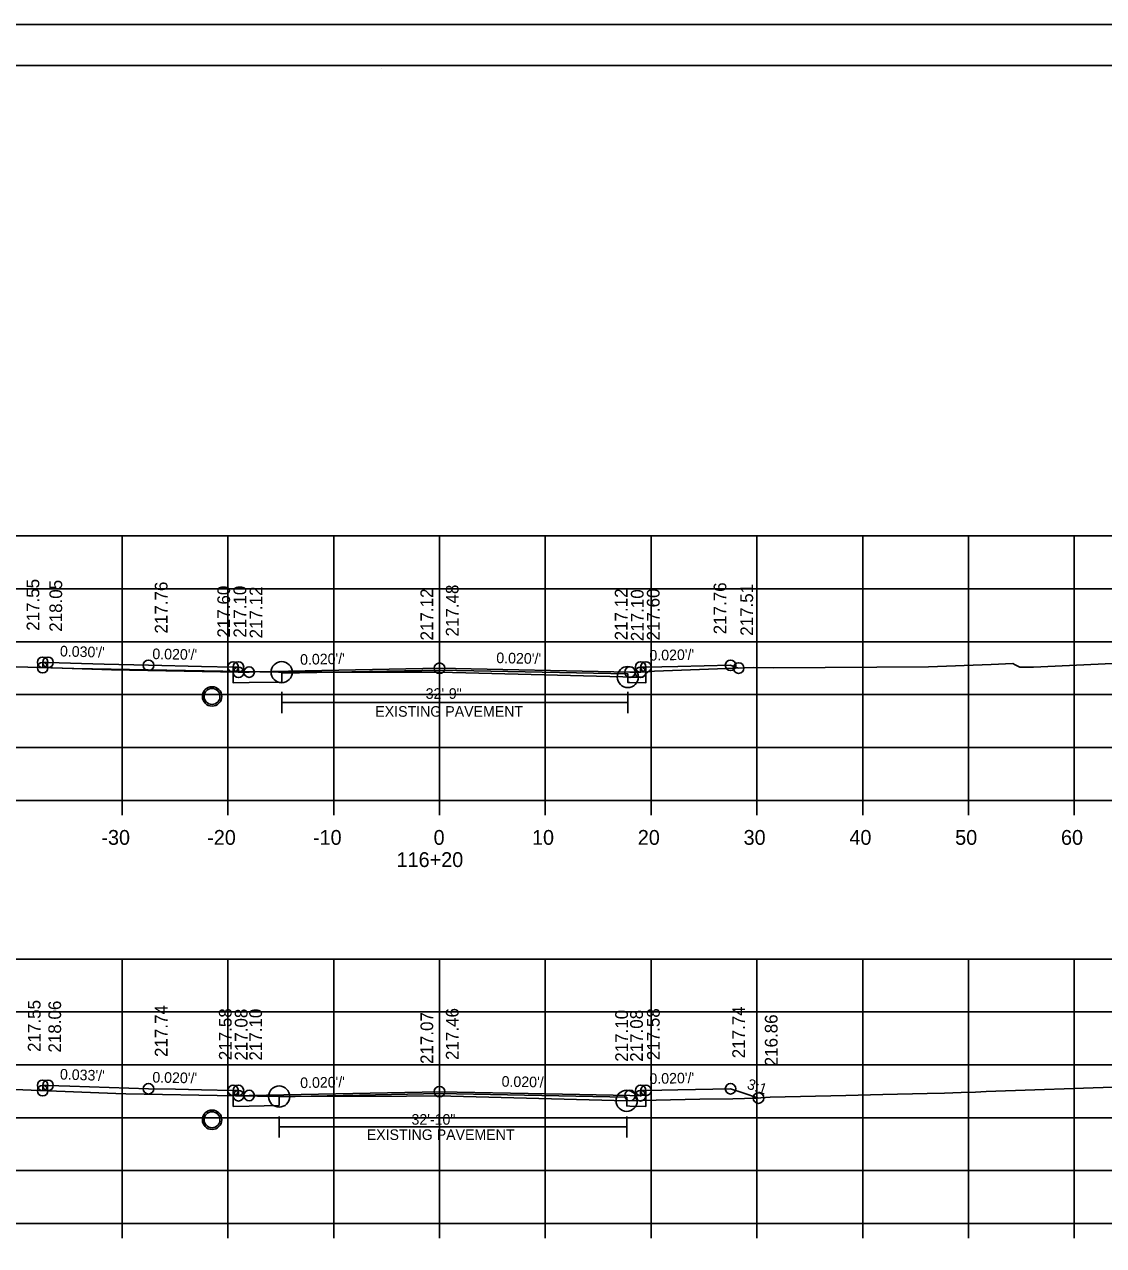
# Model space of a CAD drawing. Extents: x 1368968 to 1369915, y 377395 to 380381.
# Drawn here: x 1369712.5 to 1369814.5, y 378986 to 379101.4 of the extents above; entities that cross this region are included whole.
import ezdxf

# ---------------------------------------------------------------- set-up
doc = ezdxf.new("R2010")
doc.units = 0
for name, color, linetype in [('Default', 7, 'Continuous'), ('S_BORDER_NO_PLOT', 7, 'Continuous'), ('S_BREAKLINE_ANNOT', 7, 'Continuous'), ('S_BRIDGE', 7, 'Continuous'), ('S_BRIDGE_ANNOT', 7, 'Continuous'), ('S_CROSS_DRAIN', 7, 'Continuous'), ('S_CTL_TABLE', 7, 'Continuous'), ('S_CURB_ANNOT', 7, 'Continuous'), ('S_DITCHLINE_ANNOT', 7, 'Continuous'), ('S_DROP_INLET', 7, 'Continuous'), ('S_EXIST_ROW_ANNOT', 7, 'Continuous'), ('S_EXISTING_ALIGNMENT_ANNOT', 7, 'Continuous'), ('S_FENCE', 7, 'Continuous')]:
    doc.layers.add(name, color=color, linetype=linetype)

msp = doc.modelspace()

# ---------------------------------------------------------------- linework, layer by layer
at = {"layer": 'Default'}
for p, q in [((1369736.86, 379040.06), (1369736.86, 379039.23)), ((1369736.62, 379000.03), (1369736.62, 378999.2))]:
    msp.add_line(p, q, dxfattribs=at)
at = {"layer": 'S_BORDER_NO_PLOT'}
for points in [[(1369732.27, 379040.65), (1369732.28, 379039.14), (1369733.78, 379039.17), (1369736.86, 379039.23), (1369736.86, 379040.06), (1369751.78, 379040.36), (1369769.58, 379040), (1369769.58, 379039.17), (1369769.78, 379039.17), (1369771.28, 379039.14), (1369771.29, 379040.65)], [(1369732.27, 379000.62), (1369732.28, 378999.11), (1369733.78, 378999.14), (1369736.62, 378999.2), (1369736.62, 379000.03), (1369751.78, 379000.33), (1369769.47, 378999.98), (1369769.47, 378999.15), (1369769.78, 378999.14), (1369771.28, 378999.11), (1369771.29, 379000.62)]]:
    msp.add_lwpolyline(points, dxfattribs=at)
at = {"layer": 'S_BREAKLINE_ANNOT'}
for p, q in [((1369611.78, 379028.04), (1369891.78, 379028.04)), ((1369721.78, 379026.64), (1369721.78, 379028.04)), ((1369731.78, 379026.64), (1369731.78, 379028.04)), ((1369741.78, 379026.64), (1369741.78, 379028.04)), ((1369751.78, 379026.64), (1369751.78, 379028.04)), ((1369761.78, 379026.64), (1369761.78, 379028.04)), ((1369771.78, 379026.64), (1369771.78, 379028.04)), ((1369781.78, 379026.64), (1369781.78, 379028.04)), ((1369791.78, 379026.64), (1369791.78, 379028.04)), ((1369801.78, 379026.64), (1369801.78, 379028.04)), ((1369811.78, 379026.64), (1369811.78, 379028.04)), ((1369611.78, 378988.04), (1369891.78, 378988.04)), ((1369721.78, 378986.64), (1369721.78, 378988.04)), ((1369731.78, 378986.64), (1369731.78, 378988.04)), ((1369741.78, 378986.64), (1369741.78, 378988.04)), ((1369751.78, 378986.64), (1369751.78, 378988.04)), ((1369761.78, 378986.64), (1369761.78, 378988.04)), ((1369771.78, 378986.64), (1369771.78, 378988.04)), ((1369781.78, 378986.64), (1369781.78, 378988.04)), ((1369791.78, 378986.64), (1369791.78, 378988.04)), ((1369801.78, 378986.64), (1369801.78, 378988.04)), ((1369811.78, 378986.64), (1369811.78, 378988.04))]:
    msp.add_line(p, q, dxfattribs=at)
at = {"layer": 'S_BRIDGE_ANNOT'}
for p, q in [((1369593.78, 379097.5), (1369909.96, 379097.5)), ((1369746.3, 379097.24), (1369746.3, 379097.24)), ((1369746.3, 379097.24), (1369746.3, 379097.24))]:
    msp.add_line(p, q, dxfattribs=at)
at = {"layer": 'S_CROSS_DRAIN'}
for p, q in [((1369736.86, 379037.29), (1369763.17, 379037.29)), ((1369736.86, 379037.29), (1369769.58, 379037.29)), ((1369736.62, 378997.17), (1369762.94, 378997.17)), ((1369736.62, 378997.17), (1369769.47, 378997.17))]:
    msp.add_line(p, q, dxfattribs=at)
msp.add_lwpolyline([(1369732.78, 379040.15), (1369720.78, 379040.39), (1369714.27, 379040.59)], dxfattribs=at)
at = {"layer": 'S_CTL_TABLE'}
for points in [[(1369711.77, 379040.66), (1369717.2, 379040.51), (1369736.55, 379040.17), (1369736.86, 379040.16), (1369736.92, 379040.16), (1369751.78, 379040.16), (1369769.12, 379039.72), (1369769.58, 379039.7), (1369769.61, 379039.7), (1369770.94, 379039.7), (1369771.49, 379040.19), (1369771.5, 379040.2), (1369772.11, 379040.25), (1369781.47, 379040.61), (1369783.34, 379040.57), (1369797.99, 379040.66), (1369803.93, 379040.89), (1369805.97, 379040.99), (1369806.2, 379040.86), (1369806.62, 379040.62), (1369807.08, 379040.62), (1369807.92, 379040.63), (1369815.4, 379040.97)], [(1369709.14, 379000.79), (1369721.19, 379000.34), (1369722.12, 379000.3), (1369722.14, 379000.3), (1369732.5, 379000.12), (1369736.62, 379000.04), (1369748.67, 379000.09), (1369751.66, 379000.12), (1369755.23, 379000.02), (1369769.47, 378999.64), (1369776.37, 378999.78), (1369779.5, 378999.84), (1369781.7, 378999.88), (1369783.03, 378999.98), (1369790.2, 379000.15), (1369793.68, 379000.23), (1369797.86, 379000.32), (1369799.5, 379000.37), (1369801.09, 379000.42), (1369802.43, 379000.47), (1369803.44, 379000.52), (1369816.33, 379000.95)]]:
    msp.add_lwpolyline(points, dxfattribs=at)
at = {"layer": 'S_CURB_ANNOT'}
for points in [[(1369714.27, 379040.59), (1369714.27, 379041.09), (1369714.77, 379041.09), (1369720.09, 379040.93), (1369724.27, 379040.81), (1369729.27, 379040.71), (1369732.27, 379040.65), (1369732.64, 379040.65), (1369732.77, 379040.65), (1369732.78, 379040.15), (1369733.78, 379040.17), (1369734.31, 379040.18), (1369751.78, 379040.53), (1369769.78, 379040.17), (1369770.78, 379040.15), (1369770.78, 379040.4), (1369770.79, 379040.65), (1369771.21, 379040.65), (1369771.29, 379040.65), (1369774.29, 379040.71), (1369779.29, 379040.81), (1369779.51, 379040.73), (1369780.05, 379040.55)], [(1369714.27, 379000.6), (1369714.27, 379001.1), (1369714.77, 379001.1), (1369716.84, 379001.03), (1369724.27, 379000.78), (1369726.83, 379000.73), (1369729.27, 379000.68), (1369732.27, 379000.62), (1369732.68, 379000.62), (1369732.77, 379000.62), (1369732.78, 379000.12), (1369733.78, 379000.14), (1369751.78, 379000.5), (1369761.83, 379000.3), (1369769.78, 379000.14), (1369770.78, 379000.12), (1369770.79, 379000.62), (1369771.01, 379000.62), (1369771.29, 379000.62), (1369774.29, 379000.68), (1369779.29, 379000.78), (1369780.45, 379000.39), (1369781.93, 378999.9)]]:
    msp.add_lwpolyline(points, dxfattribs=at)
at = {"layer": 'S_DITCHLINE_ANNOT'}
for p, q in [((1369611.78, 379053.04), (1369891.78, 379053.04)), ((1369721.78, 379028.04), (1369721.78, 379053.04)), ((1369731.78, 379028.04), (1369731.78, 379053.04)), ((1369741.78, 379028.04), (1369741.78, 379053.04)), ((1369751.78, 379028.04), (1369751.78, 379053.04)), ((1369761.78, 379028.04), (1369761.78, 379053.04)), ((1369771.78, 379028.04), (1369771.78, 379053.04)), ((1369781.78, 379028.04), (1369781.78, 379053.04)), ((1369791.78, 379028.04), (1369791.78, 379053.04)), ((1369801.78, 379028.04), (1369801.78, 379053.04)), ((1369811.78, 379028.04), (1369811.78, 379053.04)), ((1369611.78, 379048.04), (1369891.78, 379048.04)), ((1369611.78, 379043.04), (1369891.78, 379043.04)), ((1369611.78, 379038.04), (1369891.78, 379038.04)), ((1369611.78, 379033.04), (1369891.78, 379033.04)), ((1369611.78, 379028.04), (1369891.78, 379028.04)), ((1369611.78, 379013.04), (1369891.78, 379013.04)), ((1369721.78, 378988.04), (1369721.78, 379013.04)), ((1369731.78, 378988.04), (1369731.78, 379013.04)), ((1369741.78, 378988.04), (1369741.78, 379013.04)), ((1369751.78, 378988.04), (1369751.78, 379013.04)), ((1369761.78, 378988.04), (1369761.78, 379013.04)), ((1369771.78, 378988.04), (1369771.78, 379013.04)), ((1369781.78, 378988.04), (1369781.78, 379013.04)), ((1369791.78, 378988.04), (1369791.78, 379013.04)), ((1369801.78, 378988.04), (1369801.78, 379013.04)), ((1369811.78, 378988.04), (1369811.78, 379013.04)), ((1369611.78, 379008.04), (1369891.78, 379008.04)), ((1369611.78, 379003.04), (1369891.78, 379003.04)), ((1369611.78, 378998.04), (1369891.78, 378998.04)), ((1369611.78, 378993.04), (1369891.78, 378993.04)), ((1369611.78, 378988.04), (1369891.78, 378988.04))]:
    msp.add_line(p, q, dxfattribs=at)
at = {"layer": 'S_DROP_INLET'}
for p, q in [((1369581.38, 379101.4), (1369914.71, 379101.4)), ((1369730.28, 379038.79), (1369730.28, 379038.78)), ((1369730.28, 379036.96), (1369730.28, 379036.94)), ((1369730.28, 378998.78), (1369730.28, 378998.76)), ((1369730.28, 378996.94), (1369730.28, 378996.93))]:
    msp.add_line(p, q, dxfattribs=at)
for points in [[(1369581.37, 379101.4), (1369914.71, 379101.4), (1369914.71, 378888.06), (1369581.37, 378888.06)], [(1369827.7, 379097.5), (1369827.7, 379087.62), (1369863.43, 379087.62), (1369863.43, 379084.7), (1369886.63, 379084.7), (1369886.63, 379060.37), (1369909.96, 379060.37), (1369909.96, 378892.04), (1369593.78, 378892.04), (1369593.78, 379097.5)]]:
    msp.add_lwpolyline(points, close=True, dxfattribs=at)
for centre, radius in [((1369714.27, 379041.09), 0.5), ((1369714.77, 379041.09), 0.5), ((1369714.27, 379040.59), 0.5), ((1369724.27, 379040.81), 0.5), ((1369732.27, 379040.65), 0.5), ((1369732.77, 379040.65), 0.5), ((1369732.78, 379040.15), 0.5), ((1369733.78, 379040.17), 0.5), ((1369733.78, 379040.17), 0.5), ((1369736.86, 379040.16), 1), ((1369751.78, 379040.53), 0.5), ((1369769.58, 379039.7), 1), ((1369769.78, 379040.17), 0.5), ((1369769.78, 379040.17), 0.5), ((1369770.78, 379040.15), 0.5), ((1369770.79, 379040.65), 0.5), ((1369771.29, 379040.65), 0.5), ((1369779.29, 379040.81), 0.5), ((1369780.05, 379040.55), 0.5), ((1369730.28, 379037.87), 0.917), ((1369714.27, 379001.1), 0.5), ((1369714.27, 379000.6), 0.5), ((1369714.77, 379001.1), 0.5), ((1369724.27, 379000.78), 0.5), ((1369732.27, 379000.62), 0.5), ((1369732.77, 379000.62), 0.5), ((1369770.79, 379000.62), 0.5), ((1369771.29, 379000.62), 0.5), ((1369779.29, 379000.78), 0.5), ((1369732.78, 379000.12), 0.5), ((1369733.78, 379000.14), 0.5), ((1369733.78, 379000.14), 0.5), ((1369736.62, 379000.04), 1), ((1369751.78, 379000.5), 0.5), ((1369769.47, 378999.64), 1), ((1369769.78, 379000.14), 0.5), ((1369769.78, 379000.14), 0.5), ((1369770.78, 379000.12), 0.5), ((1369781.93, 378999.9), 0.5), ((1369730.28, 378997.85), 0.917)]:
    msp.add_circle(centre, radius, dxfattribs=at)
at = {"layer": 'S_EXIST_ROW_ANNOT'}
for p, q in [((1369730.28, 379038.63), (1369730.28, 379038.61)), ((1369736.86, 379036.29), (1369736.86, 379038.29)), ((1369736.86, 379036.29), (1369736.86, 379038.29)), ((1369769.58, 379036.29), (1369769.58, 379038.29)), ((1369730.28, 379037.13), (1369730.28, 379037.11)), ((1369730.28, 378998.61), (1369730.28, 378998.59)), ((1369736.62, 378996.17), (1369736.62, 378998.17)), ((1369736.62, 378996.17), (1369736.62, 378998.17)), ((1369769.47, 378996.17), (1369769.47, 378998.17)), ((1369730.28, 378997.11), (1369730.28, 378997.09))]:
    msp.add_line(p, q, dxfattribs=at)
for centre in [(1369730.28, 379037.87), (1369730.28, 378997.85)]:
    msp.add_circle(centre, 0.75, dxfattribs=at)
at = {"layer": 'S_EXISTING_ALIGNMENT_ANNOT'}
for p, q in [((1369751.78, 379040.16), (1369751.78, 379050.16)), ((1369751.78, 379000.12), (1369751.78, 379010.12))]:
    msp.add_line(p, q, dxfattribs=at)

# ---------------------------------------------------------------- texts
at = {"layer": 'S_BRIDGE'}
for s, p in [('-30', (1369719.82, 379023.84)), ('-20', (1369729.82, 379023.84)), ('-10', (1369739.82, 379023.84)), ('0', (1369751.22, 379023.84)), ('10', (1369760.52, 379023.84)), ('20', (1369770.52, 379023.84)), ('30', (1369780.52, 379023.84)), ('40', (1369790.52, 379023.84)), ('50', (1369800.52, 379023.84)), ('60', (1369810.52, 379023.84)), ('116+20', (1369747.72, 379021.74))]:
    msp.add_text(s, height=1.4, dxfattribs=at).set_placement(p)
at = {"layer": 'S_EXIST_ROW_ANNOT'}
for s, p in [('32\'-9"', (1369750.47, 379037.64)), ('EXISTING PAVEMENT', (1369745.71, 379035.95)), ('32\'-10"', (1369749.13, 378997.38)), ('EXISTING PAVEMENT', (1369744.9, 378995.94))]:
    msp.add_text(s, height=1, dxfattribs=at).set_placement(p)
at = {"layer": 'S_EXISTING_ALIGNMENT_ANNOT'}
for s, p in [('217.55', (1369713.95, 379044.07)), ('218.05', (1369716.11, 379043.98)), ('217.76', (1369726.07, 379043.81)), ('217.76', (1369778.89, 379043.74)), ('217.51', (1369781.42, 379043.6)), ('217.60', (1369731.98, 379043.43)), ('217.10', (1369733.51, 379043.43)), ('217.12', (1369735.03, 379043.35)), ('217.12', (1369751.18, 379043.16)), ('217.48', (1369753.58, 379043.53)), ('217.12', (1369769.55, 379043.17)), ('217.10', (1369771.07, 379043.09)), ('217.60', (1369772.58, 379043.16)), ('217.55', (1369714.07, 379004.26)), ('218.06', (1369716.01, 379004.2)), ('217.74', (1369726.07, 379003.78)), ('217.58', (1369732.13, 379003.48)), ('217.08', (1369733.63, 379003.44)), ('217.10', (1369735, 379003.44)), ('217.46', (1369753.58, 379003.5)), ('217.10', (1369769.59, 379003.33)), ('217.08', (1369771, 379003.33)), ('217.58', (1369772.59, 379003.48)), ('217.74', (1369780.65, 379003.66)), ('217.07', (1369751.18, 379003.12)), ('216.86', (1369783.73, 379002.9))]:
    msp.add_text(s, height=1.2, rotation=90, dxfattribs=at).set_placement(p)
at = {"layer": 'S_FENCE'}
for s, rotation, p in [("0.030'/'", 358.2816, (1369715.89, 379041.66)), ("0.020'/'", 358.8543, (1369724.63, 379041.4)), ("0.020'/'", 1.1458, (1369738.61, 379040.86)), ("0.020'/'", 358.8542, (1369757.14, 379041.02)), ("0.020'/'", 1.1457, (1369771.63, 379041.25)), ("0.033'/'", 358.0888, (1369715.89, 379001.66)), ("0.020'/'", 358.8543, (1369724.63, 379001.37)), ("0.020'/'", 1.1457, (1369771.63, 379001.23)), ("0.020'/'", 1.1458, (1369738.62, 379000.84)), ("0.020'/'", 358.8542, (1369757.64, 379000.98)), ('3:1', 341.5726, (1369780.77, 379000.81))]:
    msp.add_text(s, height=1, rotation=rotation, dxfattribs=at).set_placement(p)

doc.saveas('drawing.dxf')
